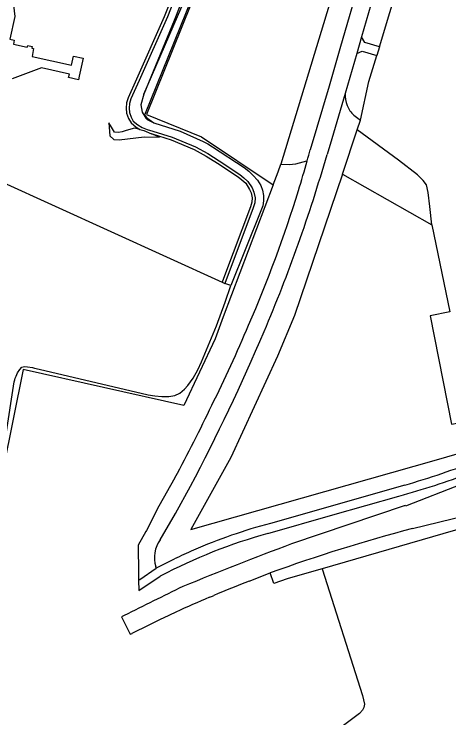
# Model space of a CAD drawing. Extents: x 124000 to 129000, y 395500 to 397503.
# Drawn here: x 124605.6 to 124756.4, y 396181.7 to 396425.8 of the extents above; entities that cross this region are included whole.
import ezdxf

# ---------------------------------------------------------------- set-up
doc = ezdxf.new("R2010")
doc.units = 0
doc.layers.add('gx-grn-maaiveld', color=7, linetype='Continuous')

msp = doc.modelspace()

# ---------------------------------------------------------------- linework, layer by layer
at = {"layer": 'gx-grn-maaiveld'}
for p, q in [((124716.43, 396434.06), (124698.03, 396373.73)), ((124726.08, 396417.97), (124724.37, 396412.12)), ((124732.24, 396414.48), (124731.33, 396411.41)), ((124724.37, 396412.12), (124720.32, 396398.23)), ((124723.37, 396390.69), (124725.68, 396388.98)), ((124724.57, 396385.66), (124725.68, 396388.98)), ((124719.46, 396370.32), (124724.57, 396385.66)), ((124719.46, 396370.32), (124750.47, 396352.66)), ((124677.69, 396332.84), (124678.62, 396332.41)), ((124680.77, 396331.64), (124678.62, 396332.41)), ((124741.01, 396262.43), (124694.45, 396249.15)), ((124743.71, 396247.4), (124775.36, 396255.01)), ((124769.82, 396250.1), (124712.37, 396233.43)), ((124654.81, 396233.68), (124654.67, 396234.12)), ((124687.14, 396229.13), (124694.38, 396231.97))]:
    msp.add_line(p, q, dxfattribs=at)
for points in [[(124732.24, 396414.48), (124739.4, 396438.34), (124740.23, 396440.4), (124746.09, 396460.43), (124751.52, 396479.03), (124766.41, 396529.43)], [(124672.38, 396470.73), (124675.57, 396462.66), (124676.01, 396451.86), (124651.45, 396390.95), (124670.52, 396383.28), (124695.44, 396366.6)], [(124650.55, 396398), (124662.22, 396424.99), (124668.45, 396439.41), (124670.98, 396446.3), (124672.24, 396449.54), (124673.1, 396452.88), (124673.63, 396456.54), (124673.8, 396459.34), (124673.72, 396462.38), (124673.35, 396465.41), (124672.7, 396468.5), (124672.59, 396468.85), (124675.09, 396462.5), (124675.55, 396452.05), (124650.84, 396390.74), (124650.93, 396390.62), (124651.59, 396389.77), (124654.08, 396388.04)], [(124738.72, 396464.36), (124739.55, 396464.16), (124739.03, 396462.38), (124726.08, 396417.97)], [(124664.79, 396440.32), (124658.81, 396424.89), (124648.95, 396402.8), (124646.03, 396396.39), (124645.59, 396394.83), (124645.47, 396393.2), (124645.57, 396391.68), (124646.12, 396390.05), (124646.9, 396388.72), (124648.44, 396387.4), (124650.01, 396386.41), (124651.73, 396385.74), (124653.74, 396385.2), (124660.41, 396383.15), (124668.48, 396379.76), (124672.73, 396377.42), (124676.68, 396374.92), (124683.86, 396370.14), (124685.21, 396369.02), (124686.64, 396367.78), (124688.15, 396365.49), (124688.72, 396364.08), (124689.15, 396362.12), (124689.05, 396360.34), (124688.51, 396358.62), (124678.62, 396332.41)], [(124667.26, 396439.14), (124661.07, 396423.56), (124650.55, 396398)], [(124604.49, 396436.87), (124605.83, 396424.92), (124604.08, 396417.12), (124605.64, 396416.75), (124605.33, 396415.34), (124610.15, 396414.28), (124610.29, 396414.86), (124611.83, 396414.6), (124611.73, 396413.97), (124612.31, 396413.84), (124611.81, 396411.14), (124625.48, 396408.03), (124626.22, 396411.23), (124629.58, 396410.48), (124628.14, 396404.24), (124627.86, 396402.99), (124624.49, 396403.77), (124624.78, 396404.99), (124615.05, 396407.17), (124604.85, 396403.29)], [(124661.24, 396433.93), (124657.67, 396424.81), (124648.04, 396403.21), (124645.09, 396396.74), (124644.6, 396395), (124644.47, 396393.21), (124644.58, 396391.48), (124645.2, 396389.63), (124646.13, 396388.07), (124647.85, 396386.59), (124649.22, 396385.73)], [(124723.21, 396430.01), (124722.54, 396427.67), (124721.75, 396424.89), (124718.8, 396414.6), (124714.84, 396400.76), (124708.28, 396378.77)], [(124732.24, 396414.48), (124727.21, 396415.99), (124726.08, 396417.97)], [(124724.37, 396412.12), (124726.29, 396412.92), (124731.33, 396411.41)], [(124725.68, 396388.98), (124728.64, 396402.44), (124731.33, 396411.41)], [(124650.55, 396398), (124649.57, 396394.32), (124649.93, 396391.76), (124651.31, 396389.66), (124651.71, 396389.2), (124654.08, 396388.04)], [(124720.32, 396398.23), (124715.71, 396382.55), (124714.11, 396377.1)], [(124649.22, 396385.73), (124647.27, 396386.19), (124644.39, 396385.46), (124643.09, 396384.96), (124641.75, 396384.77), (124640.4, 396384.89), (124639.35, 396386.62), (124638.41, 396388.09), (124638.83, 396383.55), (124640.17, 396382.27), (124642.02, 396382.14), (124650.69, 396383.27), (124655.97, 396383.17), (124653.27, 396384.29)], [(124654.08, 396388.04), (124663.21, 396385.14), (124671.1, 396381.62), (124672.72, 396380.81), (124674.39, 396379.75), (124685.34, 396372.58), (124687.02, 396371.28), (124688.53, 396369.8), (124690, 396368.25), (124691.17, 396366.4), (124691.71, 396364.78), (124692.11, 396362.89), (124692.05, 396361.05), (124691.81, 396359.26), (124691.18, 396357.56), (124680.77, 396331.64)], [(124649.22, 396385.73), (124650.61, 396385.4), (124653.27, 396384.29)], [(124750.47, 396352.66), (124749.79, 396359.1), (124749.19, 396363.91), (124748.54, 396366.57), (124747.43, 396368.11), (124745.43, 396370.03), (124738.88, 396375.18), (124724.57, 396385.66)], [(124653.27, 396384.29), (124653.46, 396384.24), (124660.07, 396382.21), (124668.05, 396378.86), (124672.22, 396376.56), (124676.13, 396374.08), (124683.26, 396369.34), (124684.57, 396368.26), (124685.88, 396367.11), (124687.26, 396365.02), (124687.76, 396363.78), (124688.14, 396362.04), (124688.06, 396360.52), (124687.56, 396358.95), (124678.53, 396335.01), (124677.69, 396332.84)], [(124695.44, 396366.6), (124697.09, 396371.13), (124698.03, 396373.73)], [(124698.03, 396373.73), (124701, 396373.67), (124703.25, 396373.89), (124707.04, 396374.88), (124707.22, 396374.93)], [(124719.46, 396370.32), (124702.77, 396321.29), (124696.9, 396307.16), (124680.74, 396271.99), (124666.87, 396247.07), (124752.02, 396271.18), (124766.38, 396275.33), (124767.93, 396275.77)], [(124600.41, 396367.96), (124677.69, 396332.84)], [(124695.44, 396366.6), (124678.12, 396320.8), (124675.25, 396313.2), (124664.38, 396290.06), (124608.72, 396302.52), (124594.65, 396233.04)], [(124750.47, 396352.66), (124756.67, 396322.55), (124749.81, 396321.14), (124757.29, 396283.59), (124766.33, 396285.18)], [(124602.74, 396279.42), (124605.65, 396298.25), (124605.79, 396298.92), (124605.99, 396299.56), (124606.24, 396300.19), (124606.56, 396300.78), (124606.75, 396301.35), (124607.54, 396302.54), (124608.22, 396303.31), (124609.15, 396303.54), (124610.19, 396303.49), (124612.01, 396303.17), (124612.66, 396303.02), (124614.26, 396302.7), (124652.03, 396293.78), (124654.41, 396293.4), (124656.83, 396293.2), (124659.26, 396293.2), (124661.36, 396293.47), (124663.09, 396294.32), (124664.62, 396295.68), (124665.78, 396297.01), (124667.68, 396299.55), (124669.24, 396302.36), (124670.57, 396305.18), (124675.74, 396317.72), (124678.72, 396325.85), (124680.77, 396331.64)], [(124768.19, 396265.81), (124760.84, 396262.79), (124741.32, 396255.12), (124741.19, 396255.32), (124701.79, 396242.06)], [(124661.36, 396265), (124655.82, 396255.18), (124651.46, 396246.72), (124651.25, 396246.31), (124648.61, 396241.66), (124648.74, 396231.78), (124648.77, 396229.41)], [(124656.27, 396243.48), (124661.52, 396252.62), (124666.75, 396262.05)], [(124693.6, 396245.68), (124716.08, 396252.14), (124738.98, 396258.62)], [(124654.81, 396233.68), (124654.93, 396233.74), (124661.24, 396236.82)], [(124648.77, 396229.41), (124649.2, 396229.71), (124654.81, 396233.68)], [(124712.37, 396233.43), (124726.43, 396189.43), (124727.05, 396186.48), (124726.85, 396185.33), (124726.41, 396184.41), (124725.31, 396183.26), (124718.85, 396178.4), (124691.22, 396158.54), (124674.47, 396146.46), (124674.46, 396144.75), (124673.85, 396126.53), (124674.14, 396086.26), (124674.77, 396078.11), (124675.89, 396070.65), (124677.98, 396059.77), (124680.34, 396050.22), (124696.18, 396046.23), (124699.68, 396046.02), (124716.8, 396044.99), (124738.06, 396043.2), (124756.21, 396040.16)], [(124712.37, 396233.43), (124709.51, 396232.6), (124700.22, 396229.93), (124695.64, 396228.35), (124694.38, 396231.97)], [(124648.77, 396229.41), (124648.81, 396225.93), (124656.28, 396230.84)], [(124673.33, 396223.54), (124674.32, 396223.96), (124674.82, 396224.17)], [(124643.76, 396217.17), (124643.3, 396216.93), (124642.83, 396216.7), (124645.88, 396210.72), (124646.17, 396210.86), (124646.46, 396211.01)]]:
    msp.add_lwpolyline(points, dxfattribs=at)
for centre, radius, start, end in [((124730.35, 396397.9), 10.03, 178.1455, 202.0398), ((124730.36, 396397.9), 10.04, 202.044, 225.9176), ((124304.22, 396488.58), 418.72, 344.2503, 344.7954), ((124200.26, 396525.34), 534.8, 336.9183, 343.908), ((124274.83, 396496.73), 449.22, 342.8987, 344.2674), ((124276.99, 396496.12), 446.97, 336.505, 342.8927), ((124207.06, 396521.18), 521.12, 333.6799, 337.043), ((124056.53, 396585.19), 690.49, 332.09672, 337.02513), ((124102.91, 396565.26), 634.05, 331.73466, 334.28282), ((124660.02, 396543.03), 292.05, 286.1003, 291.3859), ((124671.62, 396506.61), 256.98, 285.1963, 290.9932), ((124741.21, 396072.33), 182.91, 104.8131, 113.6782), ((124744.4, 396063.56), 189.07, 105.5864, 117.7822), ((124895.59, 395675.18), 592.03, 104.86434, 109.86883), ((124664.69, 396237.22), 10.49, 143.41, 197.2089), ((125148.63, 395048.77), 1274.2, 110.52892, 112.34971), ((124740.88, 396073.01), 182.15, 113.6721, 115.9295), ((124843.45, 395823.32), 434.87, 111.0659, 112.8157), ((125546.35, 394423.13), 2008.3, 116.05949, 116.70716), ((124844.09, 395821.91), 436.42, 113.0339, 114.7077), ((124864.65, 395778.24), 484.69, 114.7575, 115.5288), ((124841.76, 395826.9), 430.91, 115.5711, 116.952)]:
    msp.add_arc(centre, radius, start, end, dxfattribs=at)

doc.saveas('drawing.dxf')
